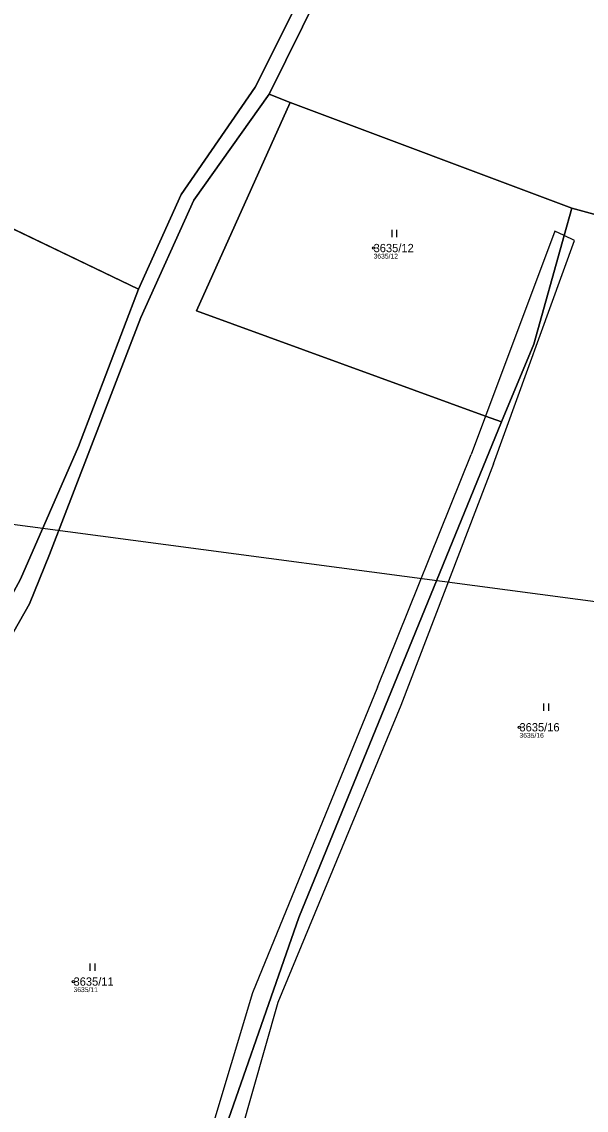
# Model space of a CAD drawing. Extents: x -761174 to -757114, y -1063806 to -1059397.
# Drawn here: x -759927.6 to -759812.1, y -1062146.6 to -1061923.7 of the extents above; entities that cross this region are included whole.
import ezdxf

# ---------------------------------------------------------------- set-up
doc = ezdxf.new("R2010")
doc.units = 0
for name, color, linetype in [('Definiční body', 7, 'Continuous'), ('Hranice parcel', 7, 'Continuous'), ('Parcelní čísla', 7, 'Continuous'), ('Polygon parcely', 7, 'Continuous'), ('Poz předměty', 7, 'Continuous'), ('Vnitřní kresba', 7, 'Continuous'), ('Značky kultur', 7, 'Continuous')]:
    doc.layers.add(name, color=color, linetype=linetype)

msp = doc.modelspace()

# ---------------------------------------------------------------- linework, layer by layer
at = {"layer": 'Definiční body'}
for centre in [(-759855.61, -1061970.03), (-759825.75, -1062068.14), (-759917.04, -1062120.21)]:
    msp.add_circle(centre, 0.25, dxfattribs=at)
at = {"layer": 'Hranice parcel'}
for p, q in [((-759876.97, -1061938.51), (-759819.12, -1061821.56)), ((-759872.71, -1061940.25), (-759876.97, -1061938.51)), ((-759815.01, -1061961.88), (-759872.71, -1061940.25)), ((-759903.73, -1061978.43), (-759960.68, -1061951.18))]:
    msp.add_line(p, q, dxfattribs=at)
for points in [[(-759738.75, -1061632.98), (-759745.13, -1061647.87), (-759747.35, -1061665.43), (-759760.99, -1061713.28), (-759770.08, -1061733.56), (-759791.46, -1061763.7), (-759821.2, -1061820), (-759879.88, -1061937.11), (-759894.98, -1061959.08), (-759903.73, -1061978.43)], [(-759815.01, -1061961.88), (-759791, -1061968.43), (-759783.39, -1061940.98), (-759771.66, -1061905.53), (-759752.25, -1061849.49)], [(-759876.97, -1061938.51), (-759892.42, -1061960.2), (-759903.25, -1061984.25), (-759921.97, -1062032.77), (-759926.04, -1062042.84), (-759934.83, -1062058.28)], [(-759829.45, -1062005.62), (-759832.69, -1062004.44), (-759891.84, -1061982.9), (-759872.71, -1061940.25)], [(-759829.45, -1062005.62), (-759822.82, -1061989.7), (-759816.58, -1061967.48), (-759815.01, -1061961.88)], [(-759938.85, -1062058), (-759927.87, -1062037.84), (-759916, -1062010.63), (-759903.73, -1061978.43)], [(-759900.77, -1062196.98), (-759889.95, -1062161.71), (-759870.91, -1062107.09), (-759829.45, -1062005.62)]]:
    msp.add_lwpolyline(points, dxfattribs=at)
at = {"layer": 'Polygon parcely'}
for points in [[(-759933.78, -1061908.25), (-759948.42, -1061935.77), (-759960.68, -1061951.18), (-759903.73, -1061978.43), (-759894.98, -1061959.08), (-759879.88, -1061937.11), (-759821.2, -1061820)], [(-759821.2, -1061820), (-759879.88, -1061937.11), (-759894.98, -1061959.08), (-759903.73, -1061978.43), (-759916, -1062010.63), (-759927.87, -1062037.84), (-759938.85, -1062058), (-759934.83, -1062058.28), (-759926.04, -1062042.84), (-759921.97, -1062032.77), (-759903.25, -1061984.25), (-759892.42, -1061960.2), (-759876.97, -1061938.51), (-759819.12, -1061821.56)], [(-759791, -1061968.43), (-759815.01, -1061961.88), (-759816.58, -1061967.48), (-759822.82, -1061989.7), (-759829.45, -1062005.62), (-759870.91, -1062107.09), (-759889.95, -1062161.71), (-759900.77, -1062196.98), (-759907.87, -1062224.19), (-759911.08, -1062237.18), (-759909.35, -1062267.89), (-759909.37, -1062268.79), (-759909.41, -1062270.89), (-759899.94, -1062290.42), (-759874.47, -1062278.25), (-759856.29, -1062267.96), (-759827.1, -1062249.52), (-759815.38, -1062243.59), (-759815.76, -1062232.79), (-759816.51, -1062211.67), (-759808.74, -1062177.53)]]:
    msp.add_lwpolyline(points, dxfattribs=at)
for points in [[(-759752.25, -1061849.49), (-759819.12, -1061821.56), (-759876.97, -1061938.51), (-759872.71, -1061940.25), (-759815.01, -1061961.88), (-759791, -1061968.43), (-759783.39, -1061940.98), (-759771.66, -1061905.53)], [(-759832.69, -1062004.44), (-759891.84, -1061982.9), (-759872.71, -1061940.25), (-759876.97, -1061938.51), (-759892.42, -1061960.2), (-759903.25, -1061984.25), (-759921.97, -1062032.77), (-759926.04, -1062042.84), (-759934.83, -1062058.28), (-759933.91, -1062058.34), (-759930.58, -1062063.15), (-759932.93, -1062077.89), (-759936.8, -1062087.15), (-759945.84, -1062106.38), (-759959.87, -1062134.71), (-759980.14, -1062146.53), (-759983.44, -1062143.66), (-759998.56, -1062166.52), (-759991.81, -1062172.01), (-759902.67, -1062196.46), (-759900.77, -1062196.98), (-759889.95, -1062161.71), (-759870.91, -1062107.09), (-759829.45, -1062005.62)], [(-759829.45, -1062005.62), (-759822.82, -1061989.7), (-759816.58, -1061967.48), (-759815.01, -1061961.88), (-759872.71, -1061940.25), (-759891.84, -1061982.9), (-759832.69, -1062004.44)], [(-759903.73, -1061978.43), (-759960.68, -1061951.18), (-759965.05, -1061956.68), (-759975.91, -1061952.55), (-760001.89, -1061995.47), (-760025.75, -1062035.71), (-760036.2, -1062056.16), (-759953.37, -1062095.8), (-759949.4, -1062085.25), (-759938.85, -1062058), (-759927.87, -1062037.84), (-759916, -1062010.63)]]:
    msp.add_lwpolyline(points, close=True, dxfattribs=at)
at = {"layer": 'Poz předměty'}
msp.add_line((-760070.65, -1062007.77), (-759784.85, -1062045.77), dxfattribs=at)
at = {"layer": 'Vnitřní kresba'}
for p, q in [((-759818.54, -1061966.57), (-759832.69, -1062004.44)), ((-759816.58, -1061967.48), (-759818.54, -1061966.57)), ((-759831.04, -1062014.22), (-759814.47, -1061968.46)), ((-759814.47, -1061968.46), (-759816.58, -1061967.48)), ((-759832.69, -1062004.44), (-759835.63, -1062012.3)), ((-759854.82, -1062059.96), (-759835.63, -1062012.3)), ((-759831.04, -1062014.22), (-759850, -1062063.67)), ((-759854.82, -1062059.96), (-759880.39, -1062122.54)), ((-759850, -1062063.67), (-759875.23, -1062124.47)), ((-759880.39, -1062122.54), (-759902.03, -1062194.1)), ((-759875.23, -1062124.47), (-759895.77, -1062196.8))]:
    msp.add_line(p, q, dxfattribs=at)
at = {"layer": 'Značky kultur'}
for p, q in [((-759851.82, -1061967.83), (-759851.82, -1061966.33)), ((-759850.82, -1061967.83), (-759850.82, -1061966.33)), ((-759820.74, -1062064.81), (-759820.74, -1062063.31)), ((-759819.74, -1062064.81), (-759819.74, -1062063.31)), ((-759913.62, -1062118.01), (-759913.62, -1062116.51)), ((-759912.62, -1062118.01), (-759912.62, -1062116.51))]:
    msp.add_line(p, q, dxfattribs=at)

# ---------------------------------------------------------------- texts
at = {"layer": 'Definiční body'}
for s, p in [('3635/12', (-759855.61, -1061972.19)), ('3635/16', (-759825.75, -1062070.3)), ('3635/11', (-759917.04, -1062122.37))]:
    msp.add_text(s, height=1, dxfattribs=at).set_placement(p)
at = {"layer": 'Parcelní čísla'}
for s, p in [('3635/12', (-759855.61, -1061970.88)), ('3635/16', (-759825.75, -1062068.99)), ('3635/11', (-759917.04, -1062121.06))]:
    msp.add_text(s, height=1.7, dxfattribs=at).set_placement(p)

doc.saveas('drawing.dxf')
